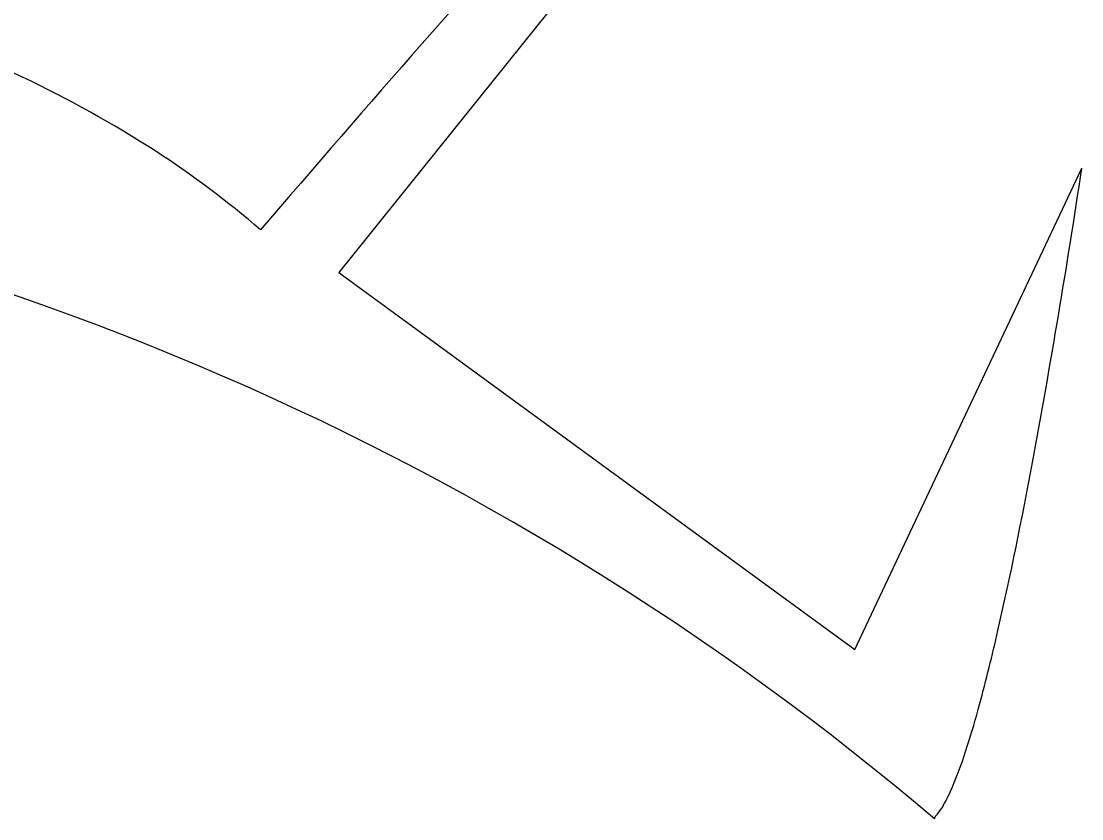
# Model space of a CAD drawing. Extents: x 42133 to 45533, y 41351 to 47951.
# Drawn here: x 42285.468 to 42286.884, y 47625.782 to 47626.848 of the extents above; entities that cross this region are included whole.
import ezdxf

# ---------------------------------------------------------------- set-up
doc = ezdxf.new("R2010")
doc.units = 0
doc.layers.add('P_TRAF_SIGN_SignDetails', color=7, linetype='Continuous')

msp = doc.modelspace()

# ---------------------------------------------------------------- linework, layer by layer
at = {"layer": 'P_TRAF_SIGN_SignDetails'}
msp.add_lwpolyline([(42286.7182, 47627.541), (42285.8922, 47626.5118), (42286.5813, 47626.0078), (42286.8844, 47626.6513)], dxfattribs=at)
msp.add_lwpolyline([(42286.7182, 47627.541), (42285.8922, 47626.5118), (42286.5813, 47626.0078), (42286.8844, 47626.6513)], dxfattribs=at)
msp.add_lwpolyline([(42286.7182, 47627.541), (42285.8922, 47626.5118), (42286.5813, 47626.0078), (42286.8844, 47626.6513)], dxfattribs=at)
for centre, radius, start, end in [((42305.2313, 47609.9265), 25.5936, 137.96376, 139.43934), ((42305.2313, 47609.9265), 25.5936, 137.96376, 139.43934), ((42305.2313, 47609.9265), 25.5936, 137.96376, 139.43934), ((42284.808, 47625.3742), 1.5471, 57.1384, 72.2401), ((42284.808, 47625.3742), 1.5471, 57.1384, 72.2401), ((42284.808, 47625.3742), 1.5471, 57.1384, 72.2401), ((42284.9557, 47625.6068), 1.2716, 49.1553, 57.0443), ((42284.9557, 47625.6068), 1.2716, 49.1553, 57.0443), ((42284.9557, 47625.6068), 1.2716, 49.1553, 57.0443), ((42284.2201, 47622.876), 3.812, 49.6602, 84.5361), ((42284.2201, 47622.876), 3.812, 49.6602, 84.5361), ((42284.2201, 47622.876), 3.812, 49.6602, 84.5361), ((42275.6246, 47628.3348), 11.385, 349.48775, 351.49641), ((42275.6246, 47628.3348), 11.385, 349.48775, 351.49641), ((42275.6246, 47628.3348), 11.385, 349.48775, 351.49641), ((42281.1603, 47627.303), 5.754, 347.25059, 349.53308), ((42281.1603, 47627.303), 5.754, 347.25059, 349.53308), ((42281.1603, 47627.303), 5.754, 347.25059, 349.53308), ((42284.1348, 47626.6358), 2.7056, 344.9762, 347.1297), ((42284.1348, 47626.6358), 2.7056, 344.9762, 347.1297), ((42284.1348, 47626.6358), 2.7056, 344.9762, 347.1297), ((42285.4385, 47626.2876), 1.3562, 342.4432, 344.9083), ((42285.4385, 47626.2876), 1.3562, 342.4432, 344.9083), ((42285.4385, 47626.2876), 1.3562, 342.4432, 344.9083), ((42286.176, 47626.05), 0.5813, 337.032, 342.8372), ((42286.176, 47626.05), 0.5813, 337.032, 342.8372), ((42286.176, 47626.05), 0.5813, 337.032, 342.8372), ((42286.4956, 47625.9154), 0.2345, 330.3598, 336.8502), ((42286.4956, 47625.9154), 0.2345, 330.3598, 336.8502), ((42286.4956, 47625.9154), 0.2345, 330.3598, 336.8502), ((42286.6158, 47625.8475), 0.0966, 321.9349, 330.0981), ((42286.6158, 47625.8475), 0.0966, 321.9349, 330.0981), ((42286.6158, 47625.8475), 0.0966, 321.9349, 330.0981), ((42286.6938, 47625.7816), 0.00612, 175.6548, 180.1316), ((42286.6938, 47625.7816), 0.00612, 175.6548, 180.1316), ((42286.6938, 47625.7816), 0.00612, 175.6548, 180.1316), ((42286.6924, 47625.7817), 0.0048, 145.8429, 176.1626), ((42286.6924, 47625.7817), 0.0048, 145.8429, 176.1626), ((42286.6924, 47625.7817), 0.0048, 145.8429, 176.1626), ((42286.6948, 47625.7802), 0.00758, 141.5092, 146.4719), ((42286.6948, 47625.7802), 0.00758, 141.5092, 146.4719), ((42286.6948, 47625.7802), 0.00758, 141.5092, 146.4719), ((42286.6979, 47625.7777), 0.0116, 137.9388, 141.417), ((42286.6979, 47625.7777), 0.0116, 137.9388, 141.417), ((42286.6979, 47625.7777), 0.0116, 137.9388, 141.417), ((42286.7044, 47625.7718), 0.0204, 135.7294, 137.8693), ((42286.7044, 47625.7718), 0.0204, 135.7294, 137.8693), ((42286.7044, 47625.7718), 0.0204, 135.7294, 137.8693), ((42286.739, 47625.7378), 0.0689, 134.3213, 135.5127), ((42286.739, 47625.7378), 0.0689, 134.3213, 135.5127), ((42286.739, 47625.7378), 0.0689, 134.3213, 135.5127), ((42286.5892, 47625.8908), 0.1452, 314.4004, 314.9194), ((42286.5892, 47625.8908), 0.1452, 314.4004, 314.9194), ((42286.5892, 47625.8908), 0.1452, 314.4004, 314.9194)]:
    msp.add_arc(centre, radius, start, end, dxfattribs=at)

doc.saveas('drawing.dxf')
